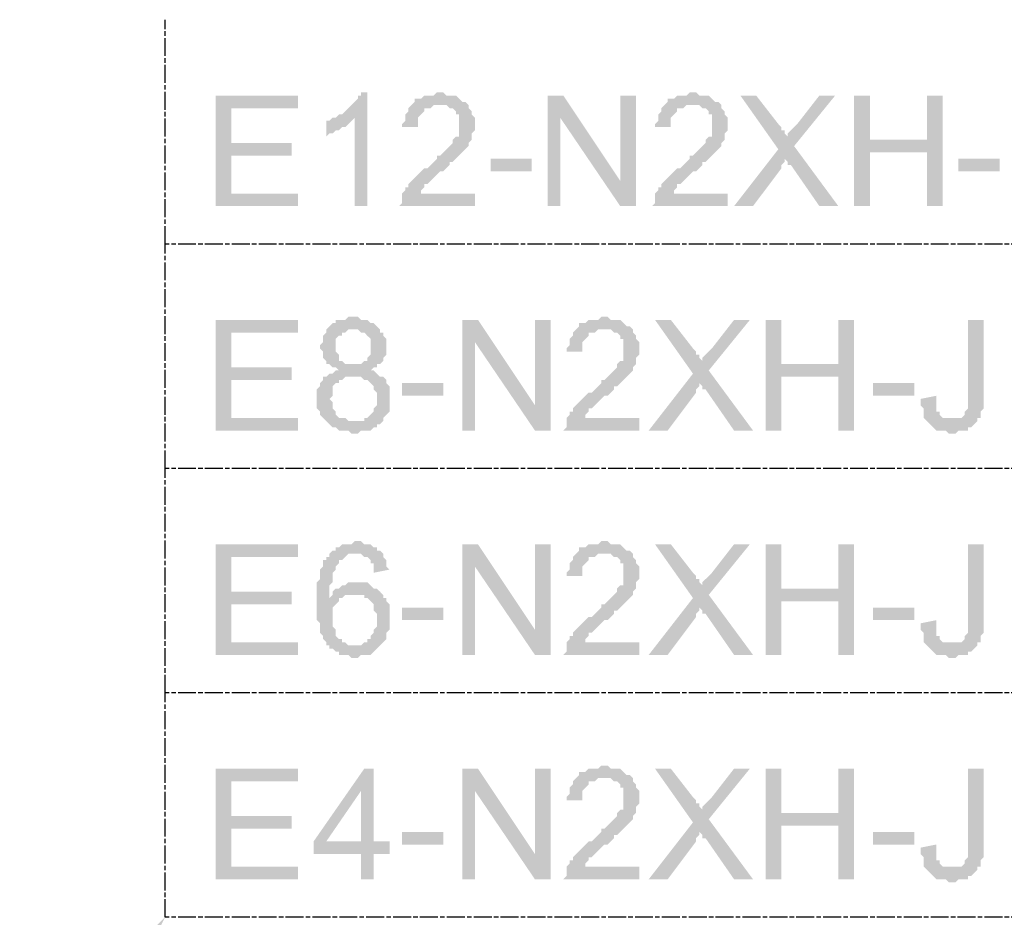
# Model space of a CAD drawing. Header units: millimetres. Extents: x -523 to 1404227, y -783705 to 1038705.
# Tile 343 of 508: x 497378 to 498697, y 242844 to 244046. Entities that reach past the tile are written whole.
import ezdxf

# ---------------------------------------------------------------- set-up
doc = ezdxf.new("R2010")
doc.units = ezdxf.units.MM
doc.linetypes.add('ACAD_ISO08W100', pattern=[36, 24, -3, 6, -3])
doc.layers.add('!!ELEKTRYKA', color=7, linetype='Continuous')

msp = doc.modelspace()

# ---------------------------------------------------------------- hatches: boundary and pattern name
at = {"layer": '!!ELEKTRYKA', "linetype": 'ACAD_ISO08W100'}
for points in [[(497750.74, 243944.45), (497640.67, 243944.45), (497640.67, 243796.28), (497750.74, 243796.28), (497750.74, 243813.21), (497661.83, 243813.21), (497661.83, 243864.01), (497742.27, 243864.01), (497742.27, 243880.94), (497661.83, 243880.94), (497661.83, 243927.51), (497750.74, 243927.51)], [(497843.87, 243948.68), (497835.41, 243948.68), (497835.41, 243944.45), (497831.17, 243944.45), (497831.17, 243940.21), (497826.94, 243935.98), (497822.71, 243931.75), (497822.71, 243931.75), (497818.47, 243927.51), (497814.24, 243923.28), (497814.24, 243923.28), (497810.01, 243919.05), (497805.77, 243919.05), (497801.54, 243914.81), (497826.94, 243914.81), (497826.94, 243796.28), (497843.87, 243796.28)], [(497941.24, 243948.68), (497937.01, 243948.68), (497932.77, 243944.45), (497920.07, 243944.45), (497915.84, 243940.21), (497911.61, 243940.21), (497907.37, 243940.21), (497907.37, 243935.98), (497903.14, 243931.75), (497903.14, 243931.75), (497898.91, 243927.51), (497898.91, 243923.28), (497894.67, 243919.05), (497894.67, 243914.81), (497894.67, 243910.58), (497890.44, 243906.35), (497890.44, 243902.11), (497911.61, 243902.11), (497911.61, 243906.35), (497911.61, 243910.58), (497911.61, 243914.81), (497915.84, 243919.05), (497915.84, 243919.05), (497920.07, 243923.28), (497920.07, 243927.51), (497924.31, 243927.51), (497928.54, 243927.51), (497932.77, 243931.75), (497937.01, 243931.75), (497941.24, 243931.75), (497979.34, 243931.75), (497975.11, 243935.98), (497975.11, 243935.98), (497970.88, 243935.98), (497966.64, 243940.21), (497966.64, 243940.21), (497962.41, 243944.45), (497958.18, 243944.45), (497953.94, 243944.45), (497949.71, 243944.45), (497945.48, 243948.68)], [(498106.35, 243944.45), (498085.18, 243944.45), (498085.18, 243796.28), (498102.11, 243796.28), (498102.11, 243914.81)], [(498279.92, 243948.68), (498275.68, 243948.68), (498271.45, 243944.45), (498258.75, 243944.45), (498254.52, 243940.21), (498250.28, 243940.21), (498246.05, 243940.21), (498246.05, 243935.98), (498241.82, 243931.75), (498241.82, 243931.75), (498237.58, 243927.51), (498237.58, 243923.28), (498233.35, 243919.05), (498233.35, 243914.81), (498233.35, 243910.58), (498229.12, 243906.35), (498229.12, 243902.11), (498250.28, 243902.11), (498250.28, 243906.35), (498250.28, 243910.58), (498250.28, 243914.81), (498254.52, 243919.05), (498254.52, 243919.05), (498258.75, 243923.28), (498258.75, 243927.51), (498262.98, 243927.51), (498267.22, 243927.51), (498271.45, 243931.75), (498275.68, 243931.75), (498279.92, 243931.75), (498318.02, 243931.75), (498313.78, 243935.98), (498313.78, 243935.98), (498309.55, 243935.98), (498305.32, 243940.21), (498305.32, 243940.21), (498301.08, 243944.45), (498296.85, 243944.45), (498292.62, 243944.45), (498288.38, 243944.45), (498284.15, 243948.68)], [(498364.59, 243944.45), (498343.42, 243944.45), (498394.22, 243872.48), (498402.69, 243859.78), (498406.92, 243855.54), (498406.92, 243851.31), (498411.15, 243851.31), (498449.25, 243796.28), (498474.66, 243796.28), (498415.39, 243876.71), (498406.92, 243889.41), (498406.92, 243889.41), (498402.69, 243893.65), (498402.69, 243897.88), (498398.45, 243897.88), (498398.45, 243902.11), (498394.22, 243906.35)], [(498470.42, 243944.45), (498449.25, 243944.45), (498419.62, 243906.35), (498415.39, 243902.11), (498411.15, 243897.88), (498411.15, 243897.88), (498406.92, 243893.65), (498406.92, 243889.41), (498415.39, 243876.71)], [(498516.99, 243944.45), (498495.82, 243944.45), (498495.82, 243796.28), (498516.99, 243796.28), (498516.99, 243868.24), (498593.19, 243868.24), (498516.99, 243885.18)], [(498614.36, 243944.45), (498593.19, 243944.45), (498593.19, 243885.18), (498516.99, 243885.18), (498593.19, 243868.24), (498593.19, 243796.28), (498614.36, 243796.28)], [(497979.34, 243931.75), (497941.24, 243931.75), (497949.71, 243931.75), (497953.94, 243927.51), (497958.18, 243927.51), (497962.41, 243923.28), (497962.41, 243923.28), (497962.41, 243919.05), (497966.64, 243919.05), (497966.64, 243914.81), (497966.64, 243910.58), (497966.64, 243906.35), (497966.64, 243902.11), (497966.64, 243897.88), (497966.64, 243893.65), (497966.64, 243889.41), (497962.41, 243889.41), (497958.18, 243885.18), (497958.18, 243880.94), (497958.18, 243880.94), (497953.94, 243876.71), (497949.71, 243872.48), (497949.71, 243872.48), (497945.48, 243868.24), (497941.24, 243864.01), (497937.01, 243864.01), (497937.01, 243859.78), (497932.77, 243855.54), (497928.54, 243851.31), (497924.31, 243847.08), (497920.07, 243847.08), (497915.84, 243842.84), (497911.61, 243838.61), (497911.61, 243838.61), (497907.37, 243834.38), (497903.14, 243830.14), (497903.14, 243830.14), (497898.91, 243825.91), (497898.91, 243821.68), (497894.67, 243821.68), (497894.67, 243817.44), (497890.44, 243813.21), (497890.44, 243808.98), (497890.44, 243808.98), (497890.44, 243804.74), (497890.44, 243800.51), (497886.21, 243796.28), (497987.81, 243796.28), (497987.81, 243813.21), (497915.84, 243813.21), (497915.84, 243813.21), (497915.84, 243817.44), (497920.07, 243821.68), (497920.07, 243825.91), (497924.31, 243825.91), (497924.31, 243825.91), (497928.54, 243830.14), (497928.54, 243830.14), (497932.77, 243834.38), (497937.01, 243838.61), (497941.24, 243842.84), (497945.48, 243842.84), (497949.71, 243847.08), (497953.94, 243851.31), (497953.94, 243855.54), (497958.18, 243855.54), (497962.41, 243859.78), (497966.64, 243864.01), (497966.64, 243864.01), (497970.88, 243868.24), (497970.88, 243868.24), (497970.88, 243868.24), (497975.11, 243872.48), (497979.34, 243876.71), (497979.34, 243880.94), (497983.58, 243885.18), (497983.58, 243889.41), (497983.58, 243889.41), (497983.58, 243893.65), (497987.81, 243897.88), (497987.81, 243902.11), (497987.81, 243906.35), (497987.81, 243906.35), (497987.81, 243910.58), (497987.81, 243914.81), (497983.58, 243919.05), (497983.58, 243923.28), (497983.58, 243923.28), (497979.34, 243927.51)], [(498318.02, 243931.75), (498279.92, 243931.75), (498288.38, 243931.75), (498292.62, 243927.51), (498296.85, 243927.51), (498301.08, 243923.28), (498301.08, 243923.28), (498301.08, 243919.05), (498305.32, 243919.05), (498305.32, 243914.81), (498305.32, 243910.58), (498305.32, 243906.35), (498305.32, 243902.11), (498305.32, 243897.88), (498305.32, 243893.65), (498305.32, 243889.41), (498301.08, 243889.41), (498296.85, 243885.18), (498296.85, 243880.94), (498296.85, 243880.94), (498292.62, 243876.71), (498288.38, 243872.48), (498288.38, 243872.48), (498284.15, 243868.24), (498279.92, 243864.01), (498275.68, 243864.01), (498275.68, 243859.78), (498271.45, 243855.54), (498267.22, 243851.31), (498262.98, 243847.08), (498258.75, 243847.08), (498254.52, 243842.84), (498250.28, 243838.61), (498250.28, 243838.61), (498246.05, 243834.38), (498241.82, 243830.14), (498241.82, 243830.14), (498237.58, 243825.91), (498237.58, 243821.68), (498233.35, 243821.68), (498233.35, 243817.44), (498229.12, 243813.21), (498229.12, 243808.98), (498229.12, 243808.98), (498229.12, 243804.74), (498229.12, 243800.51), (498224.88, 243796.28), (498326.48, 243796.28), (498326.48, 243813.21), (498254.52, 243813.21), (498254.52, 243813.21), (498254.52, 243817.44), (498258.75, 243821.68), (498258.75, 243825.91), (498262.98, 243825.91), (498262.98, 243825.91), (498267.22, 243830.14), (498267.22, 243830.14), (498271.45, 243834.38), (498275.68, 243838.61), (498279.92, 243842.84), (498284.15, 243842.84), (498288.38, 243847.08), (498292.62, 243851.31), (498292.62, 243855.54), (498296.85, 243855.54), (498301.08, 243859.78), (498305.32, 243864.01), (498305.32, 243864.01), (498309.55, 243868.24), (498309.55, 243868.24), (498309.55, 243868.24), (498313.78, 243872.48), (498318.02, 243876.71), (498318.02, 243880.94), (498322.25, 243885.18), (498322.25, 243889.41), (498322.25, 243889.41), (498322.25, 243893.65), (498326.48, 243897.88), (498326.48, 243902.11), (498326.48, 243906.35), (498326.48, 243906.35), (498326.48, 243910.58), (498326.48, 243914.81), (498322.25, 243919.05), (498322.25, 243923.28), (498322.25, 243923.28), (498318.02, 243927.51)], [(497801.54, 243914.81), (497797.3, 243914.81), (497793.07, 243910.58), (497788.84, 243910.58), (497788.84, 243889.41), (497793.07, 243893.65), (497793.07, 243893.65), (497797.3, 243893.65), (497801.54, 243897.88), (497805.77, 243897.88), (497810.01, 243902.11), (497810.01, 243902.11), (497814.24, 243902.11), (497818.47, 243906.35), (497822.71, 243910.58), (497822.71, 243910.58), (497826.94, 243914.81)], [(498394.22, 243872.48), (498334.95, 243796.28), (498360.35, 243796.28), (498398.45, 243847.08), (498398.45, 243847.08), (498398.45, 243851.31), (498402.69, 243855.54), (498402.69, 243859.78)], [(497826.94, 243648.11), (497818.47, 243648.11), (497814.24, 243643.87), (497801.54, 243643.87), (497801.54, 243639.64), (497797.3, 243639.64), (497793.07, 243635.41), (497793.07, 243635.41), (497788.84, 243631.17), (497788.84, 243626.94), (497784.6, 243622.7), (497784.6, 243618.47), (497784.6, 243614.24), (497780.37, 243610), (497780.37, 243605.77), (497780.37, 243605.77), (497784.6, 243601.54), (497784.6, 243597.3), (497784.6, 243593.07), (497788.84, 243588.84), (497788.84, 243588.84), (497788.84, 243584.6), (497793.07, 243584.6), (497797.3, 243580.37), (497801.54, 243580.37), (497805.77, 243576.14), (497805.77, 243576.14), (497801.54, 243576.14), (497797.3, 243571.9), (497793.07, 243571.9), (497788.84, 243567.67), (497784.6, 243567.67), (497784.6, 243563.44), (497784.6, 243563.44), (497780.37, 243559.2), (497780.37, 243554.97), (497776.14, 243550.74), (497776.14, 243546.5), (497776.14, 243542.27), (497776.14, 243538.04), (497776.14, 243533.8), (497776.14, 243529.57), (497776.14, 243525.34), (497780.37, 243521.1), (497780.37, 243521.1), (497780.37, 243516.87), (497784.6, 243512.64), (497788.84, 243508.4), (497788.84, 243508.4), (497826.94, 243508.4), (497822.71, 243508.4), (497818.47, 243508.4), (497814.24, 243512.64), (497810.01, 243512.64), (497805.77, 243512.64), (497801.54, 243516.87), (497801.54, 243521.1), (497797.3, 243525.34), (497797.3, 243525.34), (497797.3, 243529.57), (497797.3, 243533.8), (497793.07, 243538.04), (497797.3, 243542.27), (497797.3, 243546.5), (497797.3, 243550.74), (497797.3, 243554.97), (497801.54, 243559.2), (497805.77, 243559.2), (497805.77, 243563.44), (497810.01, 243563.44), (497814.24, 243567.67), (497818.47, 243567.67), (497822.71, 243567.67), (497826.94, 243567.67), (497860.81, 243567.67), (497856.57, 243571.9), (497856.57, 243571.9), (497852.34, 243576.14), (497848.11, 243576.14), (497848.11, 243576.14), (497852.34, 243580.37), (497856.57, 243580.37), (497856.57, 243584.6), (497826.94, 243584.6), (497822.71, 243584.6), (497818.47, 243584.6), (497814.24, 243584.6), (497810.01, 243588.84), (497805.77, 243588.84), (497805.77, 243593.07), (497805.77, 243597.3), (497801.54, 243601.54), (497801.54, 243605.77), (497801.54, 243610), (497801.54, 243610), (497801.54, 243614.24), (497801.54, 243618.47), (497805.77, 243622.7), (497810.01, 243622.7), (497810.01, 243626.94), (497814.24, 243626.94), (497818.47, 243631.17), (497822.71, 243631.17), (497826.94, 243631.17), (497860.81, 243631.17), (497856.57, 243635.41), (497856.57, 243635.41), (497852.34, 243639.64), (497848.11, 243639.64), (497843.87, 243643.87), (497843.87, 243643.87), (497839.64, 243643.87), (497835.41, 243643.87), (497831.17, 243648.11)], [(498161.38, 243648.11), (498157.15, 243648.11), (498152.91, 243643.87), (498140.21, 243643.87), (498135.98, 243639.64), (498131.75, 243639.64), (498127.51, 243639.64), (498127.51, 243635.41), (498123.28, 243631.17), (498123.28, 243631.17), (498119.05, 243626.94), (498119.05, 243622.7), (498114.81, 243618.47), (498114.81, 243614.24), (498114.81, 243610), (498110.58, 243605.77), (498110.58, 243601.54), (498131.75, 243601.54), (498131.75, 243605.77), (498131.75, 243610), (498131.75, 243614.24), (498135.98, 243618.47), (498135.98, 243618.47), (498140.21, 243622.7), (498140.21, 243626.94), (498144.45, 243626.94), (498148.68, 243626.94), (498152.91, 243631.17), (498157.15, 243631.17), (498161.38, 243631.17), (498199.48, 243631.17), (498195.25, 243635.41), (498195.25, 243635.41), (498191.01, 243635.41), (498186.78, 243639.64), (498186.78, 243639.64), (498182.55, 243643.87), (498178.31, 243643.87), (498174.08, 243643.87), (498169.85, 243643.87), (498165.61, 243648.11)], [(497750.74, 243643.87), (497640.67, 243643.87), (497640.67, 243495.7), (497750.74, 243495.7), (497750.74, 243512.64), (497661.83, 243512.64), (497661.83, 243563.44), (497742.27, 243563.44), (497742.27, 243580.37), (497661.83, 243580.37), (497661.83, 243626.94), (497750.74, 243626.94)], [(497992.04, 243643.87), (497970.88, 243643.87), (497970.88, 243495.7), (497987.81, 243495.7), (497987.81, 243614.24)], [(498250.28, 243643.87), (498229.12, 243643.87), (498279.92, 243571.9), (498288.38, 243559.2), (498292.62, 243554.97), (498292.62, 243550.74), (498296.85, 243550.74), (498334.95, 243495.7), (498360.35, 243495.7), (498301.08, 243576.14), (498292.62, 243588.84), (498292.62, 243588.84), (498288.38, 243593.07), (498288.38, 243597.3), (498284.15, 243597.3), (498284.15, 243601.54), (498279.92, 243605.77)], [(498356.12, 243643.87), (498334.95, 243643.87), (498305.32, 243605.77), (498301.08, 243601.54), (498296.85, 243597.3), (498296.85, 243597.3), (498292.62, 243593.07), (498292.62, 243588.84), (498301.08, 243576.14)], [(498398.45, 243643.87), (498377.29, 243643.87), (498377.29, 243495.7), (498398.45, 243495.7), (498398.45, 243567.67), (498474.66, 243567.67), (498398.45, 243584.6)], [(498495.82, 243643.87), (498474.66, 243643.87), (498474.66, 243584.6), (498398.45, 243584.6), (498474.66, 243567.67), (498474.66, 243495.7), (498495.82, 243495.7)], [(498669.39, 243643.87), (498648.23, 243643.87), (498648.23, 243525.34), (498648.23, 243525.34), (498643.99, 243521.1), (498643.99, 243516.87), (498639.76, 243512.64), (498639.76, 243512.64), (498635.53, 243512.64), (498631.29, 243512.64), (498627.06, 243512.64), (498660.93, 243512.64), (498665.16, 243512.64), (498665.16, 243512.64), (498665.16, 243516.87), (498665.16, 243521.1), (498669.39, 243525.34), (498669.39, 243529.57), (498669.39, 243533.8), (498669.39, 243538.04), (498669.39, 243542.27)], [(497860.81, 243631.17), (497826.94, 243631.17), (497831.17, 243631.17), (497835.41, 243626.94), (497839.64, 243626.94), (497843.87, 243622.7), (497843.87, 243622.7), (497848.11, 243618.47), (497848.11, 243614.24), (497848.11, 243610), (497848.11, 243605.77), (497848.11, 243605.77), (497848.11, 243601.54), (497848.11, 243597.3), (497843.87, 243593.07), (497843.87, 243588.84), (497839.64, 243588.84), (497839.64, 243588.84), (497835.41, 243584.6), (497831.17, 243584.6), (497826.94, 243584.6), (497856.57, 243584.6), (497860.81, 243584.6), (497865.04, 243588.84), (497865.04, 243593.07), (497865.04, 243593.07), (497869.27, 243597.3), (497869.27, 243601.54), (497869.27, 243605.77), (497869.27, 243610), (497869.27, 243614.24), (497869.27, 243618.47), (497865.04, 243622.7), (497865.04, 243626.94), (497860.81, 243626.94)], [(498199.48, 243631.17), (498161.38, 243631.17), (498169.85, 243631.17), (498174.08, 243626.94), (498178.31, 243626.94), (498182.55, 243622.7), (498182.55, 243622.7), (498182.55, 243618.47), (498186.78, 243618.47), (498186.78, 243614.24), (498186.78, 243610), (498186.78, 243605.77), (498186.78, 243601.54), (498186.78, 243597.3), (498186.78, 243593.07), (498186.78, 243588.84), (498182.55, 243588.84), (498178.31, 243584.6), (498178.31, 243580.37), (498178.31, 243580.37), (498174.08, 243576.14), (498169.85, 243571.9), (498169.85, 243571.9), (498165.61, 243567.67), (498161.38, 243563.44), (498157.15, 243563.44), (498157.15, 243559.2), (498152.91, 243554.97), (498148.68, 243550.74), (498144.45, 243546.5), (498140.21, 243546.5), (498135.98, 243542.27), (498131.75, 243538.04), (498131.75, 243538.04), (498127.51, 243533.8), (498123.28, 243529.57), (498123.28, 243529.57), (498119.05, 243525.34), (498119.05, 243521.1), (498114.81, 243521.1), (498114.81, 243516.87), (498110.58, 243512.64), (498110.58, 243508.4), (498110.58, 243508.4), (498110.58, 243504.17), (498110.58, 243499.94), (498106.35, 243495.7), (498207.95, 243495.7), (498207.95, 243512.64), (498135.98, 243512.64), (498135.98, 243512.64), (498135.98, 243516.87), (498140.21, 243521.1), (498140.21, 243525.34), (498144.45, 243525.34), (498144.45, 243525.34), (498148.68, 243529.57), (498148.68, 243529.57), (498152.91, 243533.8), (498157.15, 243538.04), (498161.38, 243542.27), (498165.61, 243542.27), (498169.85, 243546.5), (498174.08, 243550.74), (498174.08, 243554.97), (498178.31, 243554.97), (498182.55, 243559.2), (498186.78, 243563.44), (498186.78, 243563.44), (498191.01, 243567.67), (498191.01, 243567.67), (498191.01, 243567.67), (498195.25, 243571.9), (498199.48, 243576.14), (498199.48, 243580.37), (498203.72, 243584.6), (498203.72, 243588.84), (498203.72, 243588.84), (498203.72, 243593.07), (498207.95, 243597.3), (498207.95, 243601.54), (498207.95, 243605.77), (498207.95, 243605.77), (498207.95, 243610), (498207.95, 243614.24), (498203.72, 243618.47), (498203.72, 243622.7), (498203.72, 243622.7), (498199.48, 243626.94)], [(497860.81, 243567.67), (497826.94, 243567.67), (497835.41, 243567.67), (497839.64, 243563.44), (497843.87, 243563.44), (497848.11, 243559.2), (497848.11, 243559.2), (497852.34, 243554.97), (497852.34, 243550.74), (497856.57, 243546.5), (497856.57, 243542.27), (497856.57, 243538.04), (497856.57, 243533.8), (497856.57, 243529.57), (497852.34, 243525.34), (497852.34, 243521.1), (497852.34, 243521.1), (497848.11, 243516.87), (497843.87, 243512.64), (497839.64, 243512.64), (497839.64, 243508.4), (497835.41, 243508.4), (497831.17, 243508.4), (497826.94, 243508.4), (497788.84, 243508.4), (497793.07, 243504.17), (497793.07, 243504.17), (497797.3, 243499.94), (497801.54, 243499.94), (497805.77, 243495.7), (497810.01, 243495.7), (497814.24, 243495.7), (497818.47, 243495.7), (497822.71, 243491.47), (497826.94, 243491.47), (497826.94, 243491.47), (497831.17, 243491.47), (497835.41, 243495.7), (497839.64, 243495.7), (497843.87, 243495.7), (497848.11, 243495.7), (497852.34, 243499.94), (497856.57, 243499.94), (497856.57, 243504.17), (497860.81, 243504.17), (497865.04, 243508.4), (497865.04, 243512.64), (497869.27, 243516.87), (497869.27, 243516.87), (497873.51, 243521.1), (497873.51, 243525.34), (497873.51, 243529.57), (497873.51, 243533.8), (497873.51, 243538.04), (497873.51, 243538.04), (497873.51, 243542.27), (497873.51, 243546.5), (497873.51, 243550.74), (497873.51, 243554.97), (497869.27, 243559.2), (497869.27, 243563.44), (497869.27, 243563.44), (497865.04, 243567.67)], [(498279.92, 243571.9), (498220.65, 243495.7), (498246.05, 243495.7), (498284.15, 243546.5), (498284.15, 243546.5), (498284.15, 243550.74), (498288.38, 243554.97), (498288.38, 243559.2)], [(498605.89, 243542.27), (498584.72, 243538.04), (498584.72, 243529.57), (498588.96, 243525.34), (498588.96, 243521.1), (498588.96, 243516.87), (498588.96, 243512.64), (498593.19, 243508.4), (498593.19, 243508.4), (498597.43, 243504.17), (498597.43, 243504.17), (498601.66, 243499.94), (498601.66, 243499.94), (498605.89, 243495.7), (498610.13, 243495.7), (498614.36, 243495.7), (498618.59, 243495.7), (498622.83, 243491.47), (498627.06, 243491.47), (498631.29, 243491.47), (498635.53, 243495.7), (498639.76, 243495.7), (498643.99, 243495.7), (498648.23, 243495.7), (498648.23, 243499.94), (498652.46, 243499.94), (498652.46, 243499.94), (498656.69, 243504.17), (498660.93, 243508.4), (498660.93, 243512.64), (498627.06, 243512.64), (498627.06, 243512.64), (498622.83, 243512.64), (498618.59, 243512.64), (498614.36, 243512.64), (498610.13, 243516.87), (498610.13, 243516.87), (498610.13, 243521.1), (498605.89, 243521.1), (498605.89, 243525.34), (498605.89, 243529.57), (498605.89, 243533.8)], [(497750.74, 243343.3), (497640.67, 243343.3), (497640.67, 243195.13), (497750.74, 243195.13), (497750.74, 243212.06), (497661.83, 243212.06), (497661.83, 243262.86), (497742.27, 243262.86), (497742.27, 243279.8), (497661.83, 243279.8), (497661.83, 243326.36), (497750.74, 243326.36)], [(497831.17, 243347.53), (497826.94, 243347.53), (497822.71, 243343.3), (497810.01, 243343.3), (497805.77, 243339.06), (497801.54, 243339.06), (497801.54, 243334.83), (497797.3, 243334.83), (497793.07, 243330.6), (497826.94, 243330.6), (497826.94, 243330.6), (497831.17, 243330.6), (497835.41, 243330.6), (497839.64, 243326.36), (497843.87, 243326.36), (497848.11, 243322.13), (497848.11, 243322.13), (497848.11, 243317.9), (497852.34, 243317.9), (497852.34, 243313.66), (497852.34, 243305.2), (497873.51, 243309.43), (497873.51, 243309.43), (497869.27, 243313.66), (497869.27, 243317.9), (497869.27, 243322.13), (497865.04, 243326.36), (497865.04, 243330.6), (497860.81, 243334.83), (497856.57, 243334.83), (497856.57, 243339.06), (497852.34, 243339.06), (497848.11, 243343.3), (497848.11, 243343.3), (497843.87, 243343.3), (497839.64, 243343.3), (497835.41, 243347.53)], [(497992.04, 243343.3), (497970.88, 243343.3), (497970.88, 243195.13), (497987.81, 243195.13), (497987.81, 243313.66)], [(498161.38, 243347.53), (498157.15, 243347.53), (498152.91, 243343.3), (498140.21, 243343.3), (498135.98, 243339.06), (498131.75, 243339.06), (498127.51, 243339.06), (498127.51, 243334.83), (498123.28, 243330.6), (498123.28, 243330.6), (498119.05, 243326.36), (498119.05, 243322.13), (498114.81, 243317.9), (498114.81, 243313.66), (498114.81, 243309.43), (498110.58, 243305.2), (498110.58, 243300.96), (498131.75, 243300.96), (498131.75, 243305.2), (498131.75, 243309.43), (498131.75, 243313.66), (498135.98, 243317.9), (498135.98, 243317.9), (498140.21, 243322.13), (498140.21, 243326.36), (498144.45, 243326.36), (498148.68, 243326.36), (498152.91, 243330.6), (498157.15, 243330.6), (498161.38, 243330.6), (498199.48, 243330.6), (498195.25, 243334.83), (498195.25, 243334.83), (498191.01, 243334.83), (498186.78, 243339.06), (498186.78, 243339.06), (498182.55, 243343.3), (498178.31, 243343.3), (498174.08, 243343.3), (498169.85, 243343.3), (498165.61, 243347.53)], [(498250.28, 243343.3), (498229.12, 243343.3), (498279.92, 243271.33), (498288.38, 243258.63), (498292.62, 243254.4), (498292.62, 243250.16), (498296.85, 243250.16), (498334.95, 243195.13), (498360.35, 243195.13), (498301.08, 243275.56), (498292.62, 243288.26), (498292.62, 243288.26), (498288.38, 243292.5), (498288.38, 243296.73), (498284.15, 243296.73), (498284.15, 243300.96), (498279.92, 243305.2)], [(498356.12, 243343.3), (498334.95, 243343.3), (498305.32, 243305.2), (498301.08, 243300.96), (498296.85, 243296.73), (498296.85, 243296.73), (498292.62, 243292.5), (498292.62, 243288.26), (498301.08, 243275.56)], [(498398.45, 243343.3), (498377.29, 243343.3), (498377.29, 243195.13), (498398.45, 243195.13), (498398.45, 243267.1), (498474.66, 243267.1), (498398.45, 243284.03)], [(498495.82, 243343.3), (498474.66, 243343.3), (498474.66, 243284.03), (498398.45, 243284.03), (498474.66, 243267.1), (498474.66, 243195.13), (498495.82, 243195.13)], [(498669.39, 243343.3), (498648.23, 243343.3), (498648.23, 243224.76), (498648.23, 243224.76), (498643.99, 243220.53), (498643.99, 243216.29), (498639.76, 243212.06), (498639.76, 243212.06), (498635.53, 243212.06), (498631.29, 243212.06), (498627.06, 243212.06), (498660.93, 243212.06), (498665.16, 243212.06), (498665.16, 243212.06), (498665.16, 243216.29), (498665.16, 243220.53), (498669.39, 243224.76), (498669.39, 243228.99), (498669.39, 243233.23), (498669.39, 243237.46), (498669.39, 243241.7)], [(497793.07, 243330.6), (497793.07, 243330.6), (497793.07, 243326.36), (497788.84, 243326.36), (497788.84, 243322.13), (497784.6, 243322.13), (497784.6, 243317.9), (497784.6, 243313.66), (497780.37, 243309.43), (497780.37, 243305.2), (497780.37, 243300.96), (497780.37, 243296.73), (497776.14, 243292.5), (497776.14, 243288.26), (497776.14, 243284.03), (497776.14, 243279.8), (497776.14, 243275.56), (497776.14, 243271.33), (497776.14, 243267.1), (497776.14, 243262.86), (497776.14, 243258.63), (497776.14, 243254.4), (497776.14, 243250.16), (497776.14, 243245.93), (497776.14, 243241.7), (497780.37, 243237.46), (497780.37, 243233.23), (497780.37, 243228.99), (497780.37, 243224.76), (497784.6, 243220.53), (497784.6, 243216.29), (497784.6, 243216.29), (497788.84, 243212.06), (497788.84, 243207.83), (497793.07, 243207.83), (497793.07, 243203.59), (497797.3, 243203.59), (497801.54, 243199.36), (497805.77, 243199.36), (497805.77, 243195.13), (497810.01, 243195.13), (497814.24, 243195.13), (497818.47, 243195.13), (497822.71, 243190.89), (497826.94, 243190.89), (497826.94, 243190.89), (497831.17, 243190.89), (497835.41, 243195.13), (497839.64, 243195.13), (497843.87, 243195.13), (497848.11, 243195.13), (497852.34, 243199.36), (497852.34, 243199.36), (497856.57, 243203.59), (497856.57, 243203.59), (497860.81, 243207.83), (497826.94, 243207.83), (497822.71, 243207.83), (497818.47, 243207.83), (497814.24, 243212.06), (497810.01, 243212.06), (497810.01, 243212.06), (497810.01, 243216.29), (497805.77, 243216.29), (497801.54, 243220.53), (497801.54, 243224.76), (497801.54, 243228.99), (497797.3, 243233.23), (497797.3, 243237.46), (497797.3, 243237.46), (497797.3, 243241.7), (497797.3, 243245.93), (497797.3, 243250.16), (497797.3, 243254.4), (497797.3, 243258.63), (497801.54, 243262.86), (497801.54, 243262.86), (497805.77, 243267.1), (497805.77, 243271.33), (497810.01, 243271.33), (497793.07, 243271.33), (497793.07, 243275.56), (497793.07, 243279.8), (497793.07, 243284.03), (497793.07, 243288.26), (497797.3, 243292.5), (497797.3, 243296.73), (497797.3, 243300.96), (497797.3, 243305.2), (497797.3, 243305.2), (497801.54, 243309.43), (497801.54, 243313.66), (497805.77, 243317.9), (497805.77, 243322.13), (497810.01, 243322.13), (497814.24, 243326.36), (497814.24, 243326.36), (497818.47, 243330.6), (497822.71, 243330.6), (497826.94, 243330.6)], [(498199.48, 243330.6), (498161.38, 243330.6), (498169.85, 243330.6), (498174.08, 243326.36), (498178.31, 243326.36), (498182.55, 243322.13), (498182.55, 243322.13), (498182.55, 243317.9), (498186.78, 243317.9), (498186.78, 243313.66), (498186.78, 243309.43), (498186.78, 243305.2), (498186.78, 243300.96), (498186.78, 243296.73), (498186.78, 243292.5), (498186.78, 243288.26), (498182.55, 243288.26), (498178.31, 243284.03), (498178.31, 243279.8), (498178.31, 243279.8), (498174.08, 243275.56), (498169.85, 243271.33), (498169.85, 243271.33), (498165.61, 243267.1), (498161.38, 243262.86), (498157.15, 243262.86), (498157.15, 243258.63), (498152.91, 243254.4), (498148.68, 243250.16), (498144.45, 243245.93), (498140.21, 243245.93), (498135.98, 243241.7), (498131.75, 243237.46), (498131.75, 243237.46), (498127.51, 243233.23), (498123.28, 243228.99), (498123.28, 243228.99), (498119.05, 243224.76), (498119.05, 243220.53), (498114.81, 243220.53), (498114.81, 243216.29), (498110.58, 243212.06), (498110.58, 243207.83), (498110.58, 243207.83), (498110.58, 243203.59), (498110.58, 243199.36), (498106.35, 243195.13), (498207.95, 243195.13), (498207.95, 243212.06), (498135.98, 243212.06), (498135.98, 243212.06), (498135.98, 243216.29), (498140.21, 243220.53), (498140.21, 243224.76), (498144.45, 243224.76), (498144.45, 243224.76), (498148.68, 243228.99), (498148.68, 243228.99), (498152.91, 243233.23), (498157.15, 243237.46), (498161.38, 243241.7), (498165.61, 243241.7), (498169.85, 243245.93), (498174.08, 243250.16), (498174.08, 243254.4), (498178.31, 243254.4), (498182.55, 243258.63), (498186.78, 243262.86), (498186.78, 243262.86), (498191.01, 243267.1), (498191.01, 243267.1), (498191.01, 243267.1), (498195.25, 243271.33), (498199.48, 243275.56), (498199.48, 243279.8), (498203.72, 243284.03), (498203.72, 243288.26), (498203.72, 243288.26), (498203.72, 243292.5), (498207.95, 243296.73), (498207.95, 243300.96), (498207.95, 243305.2), (498207.95, 243305.2), (498207.95, 243309.43), (498207.95, 243313.66), (498203.72, 243317.9), (498203.72, 243322.13), (498203.72, 243322.13), (498199.48, 243326.36)], [(497831.17, 243292.5), (497831.17, 243292.5), (497818.47, 243292.5), (497814.24, 243288.26), (497810.01, 243288.26), (497810.01, 243288.26), (497805.77, 243284.03), (497801.54, 243284.03), (497797.3, 243279.8), (497797.3, 243275.56), (497793.07, 243271.33), (497810.01, 243271.33), (497814.24, 243275.56), (497818.47, 243275.56), (497822.71, 243275.56), (497826.94, 243275.56), (497860.81, 243279.8), (497860.81, 243279.8), (497856.57, 243284.03), (497852.34, 243284.03), (497848.11, 243288.26), (497848.11, 243288.26), (497843.87, 243292.5), (497839.64, 243292.5), (497835.41, 243292.5)], [(497860.81, 243279.8), (497826.94, 243275.56), (497839.64, 243275.56), (497839.64, 243271.33), (497843.87, 243271.33), (497848.11, 243267.1), (497848.11, 243267.1), (497852.34, 243262.86), (497852.34, 243258.63), (497852.34, 243254.4), (497856.57, 243250.16), (497856.57, 243245.93), (497856.57, 243241.7), (497856.57, 243237.46), (497856.57, 243233.23), (497852.34, 243228.99), (497852.34, 243228.99), (497852.34, 243224.76), (497848.11, 243220.53), (497848.11, 243216.29), (497843.87, 243216.29), (497843.87, 243212.06), (497839.64, 243212.06), (497835.41, 243207.83), (497831.17, 243207.83), (497826.94, 243207.83), (497860.81, 243207.83), (497865.04, 243212.06), (497865.04, 243212.06), (497869.27, 243216.29), (497869.27, 243220.53), (497869.27, 243224.76), (497873.51, 243228.99), (497873.51, 243233.23), (497873.51, 243233.23), (497873.51, 243237.46), (497873.51, 243245.93), (497873.51, 243245.93), (497873.51, 243250.16), (497873.51, 243254.4), (497873.51, 243258.63), (497873.51, 243262.86), (497869.27, 243267.1), (497869.27, 243271.33), (497865.04, 243271.33), (497865.04, 243275.56)], [(498279.92, 243271.33), (498220.65, 243195.13), (498246.05, 243195.13), (498284.15, 243245.93), (498284.15, 243245.93), (498284.15, 243250.16), (498288.38, 243254.4), (498288.38, 243258.63)], [(498605.89, 243241.7), (498584.72, 243237.46), (498584.72, 243228.99), (498588.96, 243224.76), (498588.96, 243220.53), (498588.96, 243216.29), (498588.96, 243212.06), (498593.19, 243207.83), (498593.19, 243207.83), (498597.43, 243203.59), (498597.43, 243203.59), (498601.66, 243199.36), (498601.66, 243199.36), (498605.89, 243195.13), (498610.13, 243195.13), (498614.36, 243195.13), (498618.59, 243195.13), (498622.83, 243190.89), (498627.06, 243190.89), (498631.29, 243190.89), (498635.53, 243195.13), (498639.76, 243195.13), (498643.99, 243195.13), (498648.23, 243195.13), (498648.23, 243199.36), (498652.46, 243199.36), (498652.46, 243199.36), (498656.69, 243203.59), (498660.93, 243207.83), (498660.93, 243212.06), (498627.06, 243212.06), (498627.06, 243212.06), (498622.83, 243212.06), (498618.59, 243212.06), (498614.36, 243212.06), (498610.13, 243216.29), (498610.13, 243216.29), (498610.13, 243220.53), (498605.89, 243220.53), (498605.89, 243224.76), (498605.89, 243228.99), (498605.89, 243233.23)], [(497750.74, 243042.72), (497640.67, 243042.72), (497640.67, 242894.55), (497750.74, 242894.55), (497750.74, 242911.49), (497661.83, 242911.49), (497661.83, 242962.29), (497742.27, 242962.29), (497742.27, 242979.22), (497661.83, 242979.22), (497661.83, 243025.79), (497750.74, 243025.79)], [(497852.34, 243042.72), (497839.64, 243042.72), (497771.9, 242945.35), (497771.9, 242928.42), (497835.41, 242928.42), (497835.41, 242894.55), (497852.34, 242894.55), (497852.34, 242928.42), (497873.51, 242928.42), (497873.51, 242945.35), (497852.34, 242945.35), (497788.84, 242945.35), (497835.41, 243013.09)], [(497852.34, 243042.72), (497835.41, 243013.09), (497835.41, 242945.35), (497788.84, 242945.35), (497852.34, 242945.35)], [(497992.04, 243042.72), (497970.88, 243042.72), (497970.88, 242894.55), (497987.81, 242894.55), (497987.81, 243013.09)], [(498161.38, 243046.96), (498157.15, 243046.96), (498152.91, 243042.72), (498140.21, 243042.72), (498135.98, 243038.49), (498131.75, 243038.49), (498127.51, 243038.49), (498127.51, 243034.26), (498123.28, 243030.02), (498123.28, 243030.02), (498119.05, 243025.79), (498119.05, 243021.56), (498114.81, 243017.32), (498114.81, 243013.09), (498114.81, 243008.86), (498110.58, 243004.62), (498110.58, 243000.39), (498131.75, 243000.39), (498131.75, 243004.62), (498131.75, 243008.86), (498131.75, 243013.09), (498135.98, 243017.32), (498135.98, 243017.32), (498140.21, 243021.56), (498140.21, 243025.79), (498144.45, 243025.79), (498148.68, 243025.79), (498152.91, 243030.02), (498157.15, 243030.02), (498161.38, 243030.02), (498199.48, 243030.02), (498195.25, 243034.26), (498195.25, 243034.26), (498191.01, 243034.26), (498186.78, 243038.49), (498186.78, 243038.49), (498182.55, 243042.72), (498178.31, 243042.72), (498174.08, 243042.72), (498169.85, 243042.72), (498165.61, 243046.96)], [(498250.28, 243042.72), (498229.12, 243042.72), (498279.92, 242970.75), (498288.38, 242958.05), (498292.62, 242953.82), (498292.62, 242949.59), (498296.85, 242949.59), (498334.95, 242894.55), (498360.35, 242894.55), (498301.08, 242974.99), (498292.62, 242987.69), (498292.62, 242987.69), (498288.38, 242991.92), (498288.38, 242996.16), (498284.15, 242996.16), (498284.15, 243000.39), (498279.92, 243004.62)], [(498356.12, 243042.72), (498334.95, 243042.72), (498305.32, 243004.62), (498301.08, 243000.39), (498296.85, 242996.16), (498296.85, 242996.16), (498292.62, 242991.92), (498292.62, 242987.69), (498301.08, 242974.99)], [(498398.45, 243042.72), (498377.29, 243042.72), (498377.29, 242894.55), (498398.45, 242894.55), (498398.45, 242966.52), (498474.66, 242966.52), (498398.45, 242983.46)], [(498495.82, 243042.72), (498474.66, 243042.72), (498474.66, 242983.46), (498398.45, 242983.46), (498474.66, 242966.52), (498474.66, 242894.55), (498495.82, 242894.55)], [(498669.39, 243042.72), (498648.23, 243042.72), (498648.23, 242924.19), (498648.23, 242924.19), (498643.99, 242919.95), (498643.99, 242915.72), (498639.76, 242911.49), (498639.76, 242911.49), (498635.53, 242911.49), (498631.29, 242911.49), (498627.06, 242911.49), (498660.93, 242911.49), (498665.16, 242911.49), (498665.16, 242911.49), (498665.16, 242915.72), (498665.16, 242919.95), (498669.39, 242924.19), (498669.39, 242928.42), (498669.39, 242932.65), (498669.39, 242936.89), (498669.39, 242941.12)], [(498199.48, 243030.02), (498161.38, 243030.02), (498169.85, 243030.02), (498174.08, 243025.79), (498178.31, 243025.79), (498182.55, 243021.56), (498182.55, 243021.56), (498182.55, 243017.32), (498186.78, 243017.32), (498186.78, 243013.09), (498186.78, 243008.86), (498186.78, 243004.62), (498186.78, 243000.39), (498186.78, 242996.16), (498186.78, 242991.92), (498186.78, 242987.69), (498182.55, 242987.69), (498178.31, 242983.46), (498178.31, 242979.22), (498178.31, 242979.22), (498174.08, 242974.99), (498169.85, 242970.75), (498169.85, 242970.75), (498165.61, 242966.52), (498161.38, 242962.29), (498157.15, 242962.29), (498157.15, 242958.05), (498152.91, 242953.82), (498148.68, 242949.59), (498144.45, 242945.35), (498140.21, 242945.35), (498135.98, 242941.12), (498131.75, 242936.89), (498131.75, 242936.89), (498127.51, 242932.65), (498123.28, 242928.42), (498123.28, 242928.42), (498119.05, 242924.19), (498119.05, 242919.95), (498114.81, 242919.95), (498114.81, 242915.72), (498110.58, 242911.49), (498110.58, 242907.25), (498110.58, 242907.25), (498110.58, 242903.02), (498110.58, 242898.79), (498106.35, 242894.55), (498207.95, 242894.55), (498207.95, 242911.49), (498135.98, 242911.49), (498135.98, 242911.49), (498135.98, 242915.72), (498140.21, 242919.95), (498140.21, 242924.19), (498144.45, 242924.19), (498144.45, 242924.19), (498148.68, 242928.42), (498148.68, 242928.42), (498152.91, 242932.65), (498157.15, 242936.89), (498161.38, 242941.12), (498165.61, 242941.12), (498169.85, 242945.35), (498174.08, 242949.59), (498174.08, 242953.82), (498178.31, 242953.82), (498182.55, 242958.05), (498186.78, 242962.29), (498186.78, 242962.29), (498191.01, 242966.52), (498191.01, 242966.52), (498191.01, 242966.52), (498195.25, 242970.75), (498199.48, 242974.99), (498199.48, 242979.22), (498203.72, 242983.46), (498203.72, 242987.69), (498203.72, 242987.69), (498203.72, 242991.92), (498207.95, 242996.16), (498207.95, 243000.39), (498207.95, 243004.62), (498207.95, 243004.62), (498207.95, 243008.86), (498207.95, 243013.09), (498203.72, 243017.32), (498203.72, 243021.56), (498203.72, 243021.56), (498199.48, 243025.79)], [(498279.92, 242970.75), (498220.65, 242894.55), (498246.05, 242894.55), (498284.15, 242945.35), (498284.15, 242945.35), (498284.15, 242949.59), (498288.38, 242953.82), (498288.38, 242958.05)], [(498605.89, 242941.12), (498584.72, 242936.89), (498584.72, 242928.42), (498588.96, 242924.19), (498588.96, 242919.95), (498588.96, 242915.72), (498588.96, 242911.49), (498593.19, 242907.25), (498593.19, 242907.25), (498597.43, 242903.02), (498597.43, 242903.02), (498601.66, 242898.79), (498601.66, 242898.79), (498605.89, 242894.55), (498610.13, 242894.55), (498614.36, 242894.55), (498618.59, 242894.55), (498622.83, 242890.32), (498627.06, 242890.32), (498631.29, 242890.32), (498635.53, 242894.55), (498639.76, 242894.55), (498643.99, 242894.55), (498648.23, 242894.55), (498648.23, 242898.79), (498652.46, 242898.79), (498652.46, 242898.79), (498656.69, 242903.02), (498660.93, 242907.25), (498660.93, 242911.49), (498627.06, 242911.49), (498627.06, 242911.49), (498622.83, 242911.49), (498618.59, 242911.49), (498614.36, 242911.49), (498610.13, 242915.72), (498610.13, 242915.72), (498610.13, 242919.95), (498605.89, 242919.95), (498605.89, 242924.19), (498605.89, 242928.42), (498605.89, 242932.65)]]:
    msp.add_hatch(color=14, dxfattribs=at).paths.add_polyline_path(points)

# ---------------------------------------------------------------- linework, layer by layer
at = {"layer": '!!ELEKTRYKA', "color": 14, "linetype": 'ACAD_ISO08W100', "lineweight": -3}
for points in [[(499774.32, 243745.47), (497572.93, 243745.47), (497572.93, 244046.05)], [(499774.32, 243444.9), (497572.93, 243444.9), (497572.93, 243745.47)], [(499774.32, 243144.33), (497572.93, 243144.33), (497572.93, 243444.9)], [(499774.32, 242843.75), (497572.93, 242843.75), (497572.93, 243144.33)]]:
    msp.add_lwpolyline(points, dxfattribs=at)
for points in [[(498106.35, 243944.45), (498102.11, 243914.81), (498182.55, 243830.14), (498182.55, 243796.28)], [(498182.55, 243944.45), (498182.55, 243796.28), (498203.72, 243944.45), (498203.72, 243796.28)], [(498008.98, 243842.84), (498008.98, 243859.78), (498064.01, 243842.84), (498064.01, 243859.78)], [(498635.53, 243842.84), (498635.53, 243859.78), (498690.56, 243842.84), (498690.56, 243859.78)], [(497992.04, 243643.87), (497987.81, 243614.24), (498068.25, 243529.57), (498068.25, 243495.7)], [(498068.25, 243643.87), (498068.25, 243495.7), (498089.41, 243643.87), (498089.41, 243495.7)], [(497890.44, 243542.27), (497890.44, 243559.2), (497945.48, 243542.27), (497945.48, 243559.2)], [(498521.22, 243542.27), (498521.22, 243559.2), (498576.26, 243542.27), (498576.26, 243559.2)], [(497992.04, 243343.3), (497987.81, 243313.66), (498068.25, 243228.99), (498068.25, 243195.13)], [(498068.25, 243343.3), (498068.25, 243195.13), (498089.41, 243343.3), (498089.41, 243195.13)], [(497890.44, 243241.7), (497890.44, 243258.63), (497945.48, 243241.7), (497945.48, 243258.63)], [(498521.22, 243241.7), (498521.22, 243258.63), (498576.26, 243241.7), (498576.26, 243258.63)], [(497992.04, 243042.72), (497987.81, 243013.09), (498068.25, 242928.42), (498068.25, 242894.55)], [(498068.25, 243042.72), (498068.25, 242894.55), (498089.41, 243042.72), (498089.41, 242894.55)], [(497890.44, 242941.12), (497890.44, 242958.05), (497945.48, 242941.12), (497945.48, 242958.05)], [(498521.22, 242941.12), (498521.22, 242958.05), (498576.26, 242941.12), (498576.26, 242958.05)], [(497378.19, 242653.25), (497572.93, 242843.75), (497450.16, 242602.45)]]:
    msp.add_solid(points, dxfattribs=at)

doc.saveas('drawing.dxf')
